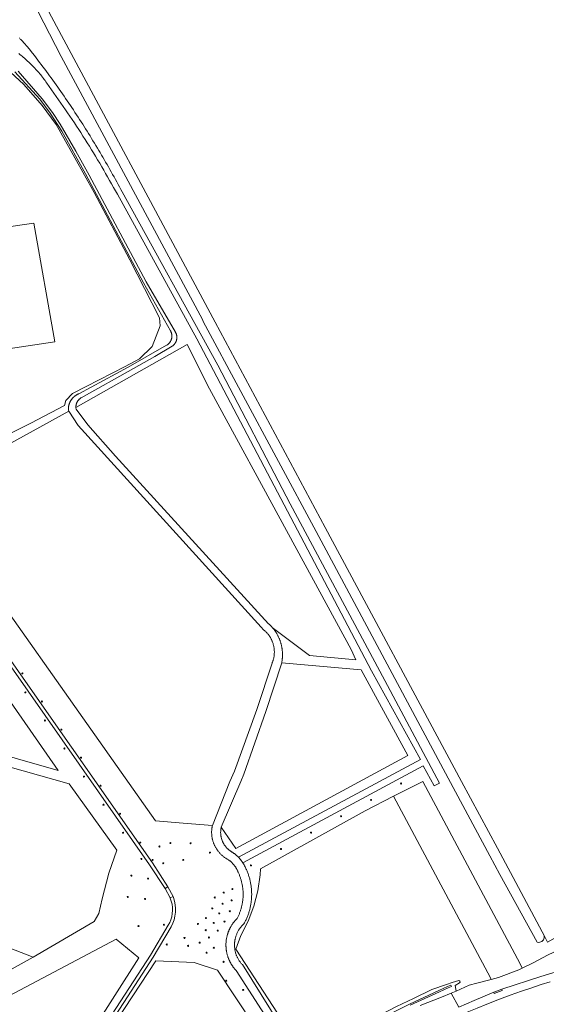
# Model space of a CAD drawing. Header units: metres. Extents: x 138165 to 154469, y 480134 to 494189.
# Tile 927 of 1056: x 148838 to 149085, y 488380 to 488841. Entities that reach past the tile are written whole.
import ezdxf

# ---------------------------------------------------------------- set-up
doc = ezdxf.new("R2010")
doc.units = ezdxf.units.M
doc.header["$LTSCALE"] = 0.001
doc.header["$MEASUREMENT"] = 0
doc.layers.add('TOP-L-topo objecten punt', color=7, linetype='Continuous', lineweight=0)
doc.layers.add('TOP-L-topo objecten vlak', color=7, linetype='Continuous', lineweight=0)

# ---------------------------------------------------------------- blocks, each defined once
blk = doc.blocks.new('24')
at = {"layer": 'TOP-L-topo objecten punt', "color": 7, "linetype": 'Continuous', "lineweight": 0}
for radius in [0.025, 0.0182, 0.0115, 0.005]:
    blk.add_circle((0, 0), radius, dxfattribs=at)

msp = doc.modelspace()

# ---------------------------------------------------------------- linework, layer by layer
at = {"layer": 'TOP-L-topo objecten vlak', "flags": 128}
for points in [[(148844.26, 488850.08), (148857.91, 488823.66), (148923.88, 488700.56), (148924.28, 488699.64), (148977, 488601.48), (149038.85, 488485.89), (149058.23, 488449.66), (149062.99, 488440.82), (149080.47, 488409.22), (149081.17, 488409.07), (149082.53, 488409.53), (149083.34, 488410.34), (149083.65, 488411.2), (149083.69, 488412.27)], [(149083.69, 488412.27), (149082.73, 488414.07), (149061.8, 488453.14), (149045.02, 488484.46), (148981.35, 488603.25), (148929.82, 488699.41), (148848.57, 488851.1)], [(148942.81, 488446.34), (149027.17, 488491.7), (149032.24, 488482.3), (149034.72, 488483.62), (149009.12, 488531.71), (148964.91, 488614.35), (148931.09, 488679.27), (148886.3, 488760.42), (148885.71, 488761.53), (148885.09, 488762.7), (148884.46, 488763.87), (148883.82, 488765.04), (148883.18, 488766.21), (148882.54, 488767.37), (148881.9, 488768.53), (148881.25, 488769.69), (148880.6, 488770.85), (148879.94, 488772.01), (148879.29, 488773.16), (148878.62, 488774.31), (148877.96, 488775.46), (148877.29, 488776.61), (148876.71, 488777.59), (148876.04, 488778.74), (148875.46, 488779.72), (148874.78, 488780.86), (148874.09, 488782), (148873.41, 488783.14), (148872.71, 488784.27), (148872.02, 488785.4), (148871.32, 488786.53), (148870.62, 488787.66), (148869.92, 488788.79), (148869.21, 488789.91), (148868.6, 488790.88), (148867.89, 488792), (148867.17, 488793.12), (148866.45, 488794.23), (148865.73, 488795.35), (148865, 488796.46), (148864.27, 488797.57), (148863.53, 488798.68), (148862.8, 488799.78), (148862.16, 488800.73), (148861.42, 488801.83), (148860.67, 488802.93), (148859.92, 488804.03), (148859.17, 488805.12), (148858.42, 488806.22), (148857.66, 488807.31), (148856.89, 488808.4), (148856.24, 488809.33), (148855.47, 488810.41), (148854.7, 488811.49), (148853.92, 488812.57), (148853.15, 488813.65), (148852.37, 488814.72), (148851.69, 488815.64), (148850.91, 488816.72), (148850.12, 488817.78), (148849.32, 488818.85), (148848.53, 488819.91), (148847.73, 488820.97), (148846.93, 488822.03), (148846.12, 488823.09), (148845.31, 488824.14), (148844.5, 488825.2), (148843.8, 488826.1), (148842.98, 488827.14), (148839.47, 488831.16), (148839.23, 488831.39), (148838.97, 488831.64), (148838.74, 488831.88), (148838.49, 488832.15), (148838.28, 488832.39)], [(148837.97, 488825.12), (148838.53, 488824.69), (148839.08, 488824.25), (148839.57, 488823.85), (148840.11, 488823.4), (148840.64, 488822.94), (148841.12, 488822.53), (148841.64, 488822.06), (148842.16, 488821.59), (148842.68, 488821.11), (148843.19, 488820.62), (148843.64, 488820.18), (148844.14, 488819.68), (148844.63, 488819.18), (148845.12, 488818.68), (148845.55, 488818.22), (148846.03, 488817.7), (148846.5, 488817.17), (148846.96, 488816.65), (148847.37, 488816.17), (148847.82, 488815.63), (148848.27, 488815.09), (148848.67, 488814.59), (148849.1, 488814.04), (148849.53, 488813.48), (148849.91, 488812.98), (148850.32, 488812.41), (148850.73, 488811.84), (148851.14, 488811.26), (148851.49, 488810.74), (148851.88, 488810.15), (148852.23, 488809.62), (148853.34, 488808.09), (148854.45, 488806.56), (148855.55, 488805.02), (148856.64, 488803.47), (148857.73, 488801.92), (148858.81, 488800.37), (148859.88, 488798.81), (148860.84, 488797.4), (148861.9, 488795.83), (148862.96, 488794.26), (148864.01, 488792.68), (148865.05, 488791.1), (148866.08, 488789.52), (148867.01, 488788.09), (148868.03, 488786.5), (148869.05, 488784.9), (148870.05, 488783.3), (148871.05, 488781.69), (148872.05, 488780.08), (148872.94, 488778.63), (148873.92, 488777.01), (148874.9, 488775.39), (148875.86, 488773.76), (148876.83, 488772.13), (148877.78, 488770.49), (148878.63, 488769.02), (148879.57, 488767.38), (148880.51, 488765.73), (148881.43, 488764.08), (148882.36, 488762.43), (148883.27, 488760.77), (148884.1, 488759.25), (148921.26, 488691.52), (149003, 488536.17), (149025.8, 488494.72), (148940.73, 488448.96)], [(148818.06, 488639.52), (148843.68, 488652.17), (148859.46, 488660.41), (148860.02, 488662.74), (148863.06, 488666.02), (148869.55, 488669.22), (148887.72, 488678.59), (148894.43, 488682.2), (148900.4, 488687.91), (148904.13, 488697.67), (148903.89, 488701.42), (148896.85, 488715.19), (148889.89, 488728.56), (148873.31, 488760.03), (148864.18, 488776.29), (148855.45, 488791.9), (148848.97, 488800.71), (148840.4, 488810.56), (148834.15, 488816.33)], [(148836.19, 488816.6), (148847.81, 488803.72), (148852.66, 488797.21), (148858.16, 488788.78), (148869.28, 488768.86), (148896.3, 488717.86), (148908.98, 488695.3), (148909.04, 488695.18), (148909.09, 488695.08), (148909.19, 488694.86), (148909.28, 488694.64), (148909.33, 488694.52), (148909.36, 488694.41), (148909.4, 488694.29), (148909.43, 488694.18), (148909.46, 488694.06), (148909.49, 488693.95), (148909.54, 488693.71), (148909.55, 488693.59), (148909.57, 488693.47), (148909.58, 488693.35), (148909.6, 488693.11), (148909.61, 488692.88), (148909.61, 488692.76), (148909.6, 488692.64), (148909.59, 488692.4), (148909.56, 488692.16), (148909.54, 488692.04), (148909.52, 488691.92), (148909.5, 488691.8), (148909.46, 488691.67), (148909.43, 488691.55), (148909.4, 488691.43), (148909.33, 488691.21), (148909.29, 488691.09), (148909.24, 488690.98), (148909.19, 488690.85), (148909.14, 488690.74), (148909.03, 488690.53), (148908.98, 488690.42), (148908.92, 488690.32), (148908.85, 488690.22), (148908.79, 488690.12), (148908.72, 488690.02), (148908.65, 488689.92), (148908.58, 488689.82), (148908.51, 488689.73), (148908.43, 488689.64), (148908.35, 488689.54), (148908.27, 488689.46), (148908.19, 488689.37), (148908.1, 488689.28), (148908.02, 488689.2), (148907.93, 488689.12), (148907.84, 488689.04), (148907.65, 488688.89), (148907.46, 488688.75), (148907.36, 488688.68), (148907.26, 488688.62), (148907.15, 488688.56), (148889.18, 488678.26), (148866.06, 488665.85), (148865.92, 488665.79), (148865.78, 488665.73), (148865.65, 488665.66), (148865.51, 488665.6), (148865.38, 488665.53), (148865.22, 488665.44), (148864.96, 488665.29), (148864.84, 488665.21), (148864.71, 488665.13), (148864.59, 488665.05), (148864.46, 488664.96), (148864.34, 488664.87), (148864.22, 488664.78), (148864.1, 488664.68), (148863.99, 488664.59), (148863.87, 488664.49), (148863.76, 488664.39), (148863.54, 488664.18), (148863.44, 488664.08), (148863.33, 488663.97), (148863.23, 488663.86), (148863.13, 488663.74), (148863.03, 488663.63), (148862.94, 488663.51), (148862.84, 488663.4), (148862.75, 488663.28), (148862.66, 488663.15), (148862.58, 488663.03), (148862.49, 488662.91), (148862.4, 488662.76), (148862.24, 488662.5), (148862.17, 488662.37), (148862.1, 488662.24), (148862.03, 488662.1), (148861.96, 488661.97), (148861.9, 488661.83), (148861.84, 488661.69), (148861.78, 488661.55), (148861.72, 488661.41), (148861.67, 488661.27), (148861.62, 488661.13), (148861.57, 488660.99), (148861.53, 488660.84), (148861.48, 488660.68), (148861.44, 488660.53), (148861.4, 488660.38), (148861.37, 488660.24), (148861.34, 488660.09), (148861.29, 488659.79), (148861.26, 488659.64), (148861.24, 488659.49), (148861.23, 488659.32), (148861.21, 488659.17), (148861.2, 488659.02), (148861.2, 488658.87), (148861.19, 488658.72), (148861.19, 488658.42), (148861.2, 488658.27), (148861.2, 488658.09), (148861.46, 488657.7)], [(148864.72, 488659.43), (148864.72, 488659.6), (148864.72, 488659.76), (148864.73, 488659.92), (148864.74, 488660.1), (148864.76, 488660.27), (148864.79, 488660.44), (148864.82, 488660.6), (148864.86, 488660.78), (148864.9, 488660.96), (148864.95, 488661.11), (148865, 488661.28), (148865.06, 488661.43), (148865.12, 488661.58), (148865.19, 488661.75), (148865.27, 488661.91), (148865.34, 488662.06), (148865.42, 488662.2), (148865.52, 488662.35), (148865.61, 488662.48), (148865.71, 488662.63), (148865.82, 488662.78), (148865.92, 488662.9), (148866.03, 488663.02), (148866.15, 488663.15), (148866.28, 488663.28), (148866.4, 488663.39), (148866.52, 488663.5), (148866.66, 488663.61), (148866.79, 488663.71), (148866.94, 488663.81), (148867.09, 488663.91), (148867.23, 488664), (148891.73, 488677.69), (148901.71, 488683.24), (148909.76, 488688.13), (148909.86, 488688.19), (148909.95, 488688.26), (148910.05, 488688.34), (148910.14, 488688.41), (148910.23, 488688.49), (148910.4, 488688.64), (148910.48, 488688.72), (148910.63, 488688.88), (148910.71, 488688.97), (148910.79, 488689.06), (148910.87, 488689.16), (148910.94, 488689.25), (148911.01, 488689.35), (148911.13, 488689.53), (148911.2, 488689.63), (148911.26, 488689.74), (148911.32, 488689.84), (148911.38, 488689.95), (148911.42, 488690.03), (148911.47, 488690.14), (148911.57, 488690.36), (148911.61, 488690.47), (148911.65, 488690.59), (148911.69, 488690.7), (148911.73, 488690.82), (148911.76, 488690.91), (148911.79, 488691.03), (148911.81, 488691.15), (148911.83, 488691.24), (148911.86, 488691.36), (148911.88, 488691.48), (148911.89, 488691.6), (148911.91, 488691.72), (148911.93, 488691.96), (148911.93, 488692.08), (148911.94, 488692.2), (148911.94, 488692.32), (148911.93, 488692.43), (148911.93, 488692.56), (148911.92, 488692.67), (148911.91, 488692.79), (148911.9, 488692.89), (148911.88, 488693.01), (148911.86, 488693.13), (148911.84, 488693.25), (148911.78, 488693.48), (148911.75, 488693.6), (148911.72, 488693.69), (148911.69, 488693.81), (148911.65, 488693.92), (148911.61, 488694.03), (148911.52, 488694.24), (148911.48, 488694.35), (148911.42, 488694.46), (148911.37, 488694.56), (148911.32, 488694.65), (148911.26, 488694.76), (148897.64, 488718.28), (148871, 488768.19), (148864.63, 488779.46), (148857.38, 488791.97), (148853.75, 488797.46), (148849.01, 488803.93), (148837.67, 488816.91)], [(148788.87, 488731.36), (148789.7, 488727.55), (148798.67, 488681.73), (148854.94, 488690.2), (148844.98, 488745.64), (148828.71, 488743.32), (148803.15, 488739.17), (148794.52, 488736.18), (148788.87, 488731.36)], [(148956.52, 488556.54), (148973.98, 488543.4), (148995.62, 488541.4), (148993.41, 488546.13), (148964.14, 488600.12), (148927.23, 488668.17), (148916.77, 488688.97), (148864.72, 488659.43)], [(148956.52, 488556.54), (148956.32, 488556.76), (148956.13, 488556.96), (148955.91, 488557.2), (148955.71, 488557.4), (148955.49, 488557.62), (148955.28, 488557.82), (148955.05, 488558.04), (148954.84, 488558.23), (148883.17, 488636.69), (148870.26, 488651.37), (148864.81, 488658.68), (148864.78, 488658.88), (148864.75, 488659.06), (148864.74, 488659.23), (148864.72, 488659.43)], [(148928.54, 488463.83), (148914.83, 488464.85), (148901.93, 488466.04), (148793.21, 488620.17), (148861.46, 488657.7)], [(148861.46, 488657.7), (148865.85, 488651.02), (148951.3, 488556.69), (148952.47, 488555.42), (148952.67, 488555.26), (148952.88, 488555.09), (148953.1, 488554.9), (148953.29, 488554.72), (148953.48, 488554.54), (148953.66, 488554.36), (148953.87, 488554.15), (148954.05, 488553.96), (148954.22, 488553.76), (148954.39, 488553.57), (148954.55, 488553.36), (148954.74, 488553.14), (148954.92, 488552.9), (148955.07, 488552.69), (148955.23, 488552.45), (148955.38, 488552.23), (148955.54, 488551.98), (148955.67, 488551.76), (148955.8, 488551.54), (148955.93, 488551.31), (148956.05, 488551.08), (148956.18, 488550.82), (148956.29, 488550.58), (148956.41, 488550.31), (148956.51, 488550.07), (148956.62, 488549.8), (148956.71, 488549.56), (148956.8, 488549.31), (148956.89, 488549.06), (148956.96, 488548.82), (148957.04, 488548.53), (148957.11, 488548.28), (148957.17, 488548.03), (148957.23, 488547.77), (148957.29, 488547.49), (148957.33, 488547.23), (148957.38, 488546.94), (148957.41, 488546.68), (148957.45, 488546.42), (148957.47, 488546.13), (148957.49, 488545.87), (148957.51, 488545.58), (148957.52, 488545.32), (148957.52, 488545.06), (148957.52, 488544.8), (148957.51, 488544.5), (148957.5, 488544.24), (148957.48, 488543.98), (148957.46, 488543.72), (148957.43, 488543.46), (148957.39, 488543.17), (148957.36, 488542.91), (148957.31, 488542.66), (148957.26, 488542.37), (148957.2, 488542.11), (148957.14, 488541.86), (148957.08, 488541.61), (148957.01, 488541.36), (148956.93, 488541.08), (148956.85, 488540.83), (148956.75, 488540.55), (148956.66, 488540.31), (148956.57, 488540.06), (148956.46, 488539.8), (148949.38, 488518.02), (148938.96, 488489.28), (148936.65, 488484.46), (148928.54, 488463.83)], [(148731.81, 488632.92), (148769.58, 488620.11), (148771.02, 488619.61), (148773.89, 488618.35), (148776.62, 488616.81), (148779.17, 488614.98), (148781.52, 488612.9), (148783.64, 488610.59), (148785.43, 488608.16), (148785.57, 488607.96), (148899.08, 488445.43), (148906.4, 488434.38)], [(148907.78, 488435.12), (148900.56, 488446.31), (148786.78, 488608.78)], [(148754.66, 488518.72), (148856.44, 488489.58), (148802.79, 488566.58)], [(148960.95, 488539.97), (148961.01, 488540.27), (148961.06, 488540.54), (148961.1, 488540.82), (148961.14, 488541.09), (148961.18, 488541.36), (148961.21, 488541.64), (148961.24, 488541.91), (148961.26, 488542.18), (148961.29, 488542.46), (148961.3, 488542.73), (148961.31, 488543.01), (148961.32, 488543.28), (148961.33, 488543.56), (148961.33, 488543.83), (148961.33, 488544.11), (148961.32, 488544.38), (148961.31, 488544.66), (148961.29, 488544.93), (148961.28, 488545.21), (148961.25, 488545.48), (148961.23, 488545.76), (148961.2, 488546.03), (148961.16, 488546.3), (148961.12, 488546.58), (148961.08, 488546.85), (148961.04, 488547.12), (148960.99, 488547.39), (148960.93, 488547.7), (148960.87, 488547.97), (148960.81, 488548.24), (148960.74, 488548.51), (148960.67, 488548.77), (148960.6, 488549.04), (148960.52, 488549.3), (148960.44, 488549.56), (148960.36, 488549.83), (148960.27, 488550.09), (148960.18, 488550.35), (148960.08, 488550.6), (148959.98, 488550.86), (148959.88, 488551.12), (148959.77, 488551.37), (148959.66, 488551.62), (148959.53, 488551.91), (148959.42, 488552.16), (148959.3, 488552.41), (148959.17, 488552.65), (148959.04, 488552.9), (148958.91, 488553.14), (148958.78, 488553.38), (148958.64, 488553.61), (148958.5, 488553.85), (148958.35, 488554.09), (148958.18, 488554.35), (148958.03, 488554.58), (148957.87, 488554.81), (148957.71, 488555.03), (148957.55, 488555.25), (148957.39, 488555.47), (148957.22, 488555.69), (148957.05, 488555.91), (148956.87, 488556.12), (148956.7, 488556.33), (148956.52, 488556.54)], [(148932.72, 488463.1), (148939.47, 488453.03), (149019.89, 488496.59), (148998.19, 488536.65), (148960.95, 488539.97)], [(148932.72, 488463.1), (148941.81, 488484.46), (148943.31, 488487.9), (148953.46, 488517.18), (148960.95, 488539.97)], [(148756.05, 488513.05), (148861.5, 488483.26), (148883.82, 488452.19), (148880.15, 488441.48), (148876.98, 488429.56), (148875.38, 488422.7), (148873.32, 488418.84), (148844.69, 488402.12)], [(149378.81, 488490.68), (149371.04, 488486.78), (149352.93, 488477.92), (149337.12, 488470.47), (149319.43, 488461.92), (149303.26, 488454.59), (149285.85, 488447.88), (149267.24, 488441.03), (149250.38, 488435.54), (149232.66, 488430.49), (149212.64, 488425.19), (149194.04, 488420.94), (149175.8, 488416.34), (149156.27, 488412.59), (149138.11, 488407.95), (149118.37, 488403.11), (149099.57, 488398.45), (149082.16, 488393.16), (149063.83, 488387.15)], [(149013.16, 488477.59), (149026.92, 488484.46), (149072.43, 488399.07), (149073.41, 488397.06)], [(148972.58, 488355.12), (148971.39, 488357), (148969.78, 488359.47), (148939.56, 488405.86), (148939.5, 488405.96), (148941.91, 488412.31), (148945.24, 488419.01), (148947.86, 488426.02), (148949.72, 488433.27), (148950.82, 488440.67), (148951.04, 488443.58), (149000, 488470.75), (149013.16, 488477.59)], [(149013.16, 488477.59), (149058.54, 488392.52), (149058.93, 488391.72)], [(148928.54, 488463.83), (148928.48, 488463.54), (148928.42, 488463.23), (148928.37, 488462.93), (148928.33, 488462.66), (148928.29, 488462.36), (148928.26, 488462.05), (148928.23, 488461.74), (148928.21, 488461.47), (148928.2, 488461.2), (148928.2, 488460.89), (148928.19, 488460.58), (148928.2, 488460.28), (148928.21, 488459.97), (148928.23, 488459.66), (148928.25, 488459.39), (148928.28, 488459.09), (148928.32, 488458.78), (148928.36, 488458.51), (148928.4, 488458.21), (148928.46, 488457.9), (148928.51, 488457.64), (148928.58, 488457.34), (148928.65, 488457.04), (148928.73, 488456.74), (148928.82, 488456.45), (148928.91, 488456.15), (148929, 488455.9), (148929.1, 488455.61), (148929.21, 488455.32), (148929.32, 488455.07), (148929.44, 488454.78), (148929.57, 488454.5), (148929.68, 488454.26), (148929.82, 488453.98), (148929.97, 488453.71), (148930.11, 488453.44), (148930.27, 488453.18), (148930.43, 488452.92), (148930.58, 488452.69), (148930.75, 488452.43), (148930.91, 488452.21), (148931.09, 488451.96), (148931.27, 488451.72), (148931.47, 488451.48), (148931.64, 488451.27), (148931.84, 488451.03), (148932.05, 488450.81), (148932.26, 488450.58), (148932.47, 488450.36), (148932.69, 488450.15), (148932.92, 488449.94), (148933.12, 488449.75), (148933.35, 488449.55), (148933.56, 488449.38), (148933.8, 488449.19), (148934.05, 488449), (148934.27, 488448.84), (148934.52, 488448.66), (148934.77, 488448.49), (148935.03, 488448.33), (148935.27, 488448.18), (148935.53, 488448.03), (148935.8, 488447.88), (148936.04, 488447.75), (148936.24, 488447.61), (148936.42, 488447.48), (148936.62, 488447.33), (148936.79, 488447.2), (148936.96, 488447.06), (148937.15, 488446.9), (148937.31, 488446.76), (148937.5, 488446.59), (148937.65, 488446.44), (148937.83, 488446.27), (148938.01, 488446.09), (148938.15, 488445.93), (148938.32, 488445.74), (148938.46, 488445.58), (148938.62, 488445.39), (148938.78, 488445.2), (148938.93, 488445), (148939.06, 488444.82), (148939.18, 488444.65), (148939.32, 488444.44), (148939.44, 488444.26), (148939.57, 488444.05), (148939.68, 488443.86), (148939.81, 488443.64), (148939.93, 488443.42), (148940.03, 488443.23), (148940.12, 488443.04), (148940.23, 488442.81), (148940.32, 488442.61), (148940.42, 488442.39), (148940.51, 488442.16), (148940.59, 488441.94), (148940.74, 488441.62), (148940.88, 488441.3), (148941.02, 488440.98), (148941.16, 488440.65), (148941.29, 488440.33), (148941.41, 488440), (148941.53, 488439.67), (148941.65, 488439.34), (148941.76, 488439), (148941.86, 488438.67), (148941.96, 488438.33), (148942.06, 488437.99), (148942.15, 488437.65), (148942.23, 488437.31), (148942.32, 488436.97), (148942.39, 488436.63), (148942.46, 488436.28), (148942.52, 488435.98), (148942.58, 488435.63), (148942.64, 488435.29), (148942.69, 488434.94), (148942.73, 488434.59), (148942.77, 488434.24), (148942.81, 488433.89), (148942.84, 488433.54), (148942.87, 488433.19), (148942.89, 488432.84), (148942.9, 488432.49), (148942.91, 488432.14), (148942.92, 488431.79), (148942.92, 488431.44), (148942.92, 488431.09), (148942.9, 488430.73), (148942.89, 488430.38), (148942.87, 488430.03), (148942.84, 488429.68), (148942.81, 488429.33), (148942.78, 488428.98), (148942.74, 488428.63), (148942.69, 488428.28), (148942.64, 488427.94), (148942.58, 488427.59), (148942.52, 488427.24), (148942.46, 488426.9), (148942.39, 488426.56), (148942.31, 488426.21), (148942.23, 488425.87), (148942.14, 488425.53), (148942.05, 488425.19), (148941.96, 488424.85), (148941.86, 488424.52), (148941.75, 488424.18), (148941.64, 488423.85), (148941.52, 488423.51), (148941.4, 488423.18), (148941.28, 488422.86), (148941.15, 488422.53), (148941.01, 488422.21), (148940.88, 488421.88), (148940.73, 488421.56), (148940.58, 488421.24), (148940.43, 488420.93), (148940.27, 488420.61), (148940.11, 488420.31), (148939.98, 488420.17), (148939.82, 488420.02), (148939.67, 488419.85), (148939.51, 488419.69), (148939.36, 488419.53), (148939.24, 488419.39), (148939.09, 488419.22), (148938.85, 488418.93), (148938.71, 488418.76), (148938.57, 488418.58), (148938.43, 488418.41), (148938.3, 488418.23), (148938.17, 488418.05), (148938.04, 488417.86), (148937.93, 488417.71), (148937.81, 488417.53), (148937.7, 488417.37), (148937.48, 488417.02), (148937.26, 488416.64), (148937.16, 488416.48), (148937.05, 488416.28), (148936.95, 488416.09), (148936.84, 488415.89), (148936.74, 488415.69), (148936.66, 488415.52), (148936.56, 488415.32), (148936.48, 488415.15), (148936.39, 488414.95), (148936.31, 488414.78), (148936.23, 488414.57), (148936.16, 488414.4), (148936.07, 488414.19), (148935.99, 488413.98), (148935.86, 488413.59), (148935.78, 488413.38), (148935.71, 488413.17), (148935.66, 488412.99), (148935.59, 488412.78), (148935.48, 488412.38), (148935.38, 488411.98), (148935.33, 488411.77), (148935.28, 488411.55), (148935.23, 488411.33), (148935.19, 488411.11), (148935.15, 488410.89), (148935.12, 488410.71), (148935.06, 488410.3), (148935.03, 488410.12), (148935.01, 488409.89), (148934.99, 488409.71), (148934.96, 488409.49), (148934.95, 488409.26), (148934.93, 488409.08), (148934.91, 488408.63), (148934.9, 488408.44), (148934.89, 488408.22), (148934.89, 488408), (148934.89, 488407.81), (148934.9, 488407.4), (148934.9, 488407.18), (148934.92, 488406.95), (148934.94, 488406.54), (148934.98, 488406.14), (148935, 488405.91), (148935.02, 488405.73), (148935.05, 488405.54), (148935.08, 488405.32), (148935.11, 488405.1), (148935.19, 488404.66), (148935.24, 488404.44), (148935.28, 488404.22), (148935.36, 488403.86), (148935.42, 488403.64), (148935.47, 488403.42), (148935.52, 488403.24), (148935.58, 488403.03), (148935.7, 488402.64), (148935.77, 488402.42), (148935.84, 488402.21), (148935.92, 488402), (148936.06, 488401.62), (148936.13, 488401.44), (148936.21, 488401.23), (148936.3, 488401.03), (148936.39, 488400.82), (148936.47, 488400.65), (148936.56, 488400.45), (148936.64, 488400.28), (148936.74, 488400.08), (148936.84, 488399.88), (148936.95, 488399.68), (148937.04, 488399.52), (148937.14, 488399.33), (148937.26, 488399.13), (148937.37, 488398.94), (148937.49, 488398.75), (148937.58, 488398.59), (148937.71, 488398.4), (148937.93, 488398.06), (148938.04, 488397.91), (148938.17, 488397.72), (148938.3, 488397.54), (148938.44, 488397.36), (148938.55, 488397.22), (148938.69, 488397.04), (148938.95, 488396.72), (148939.09, 488396.55), (148939.21, 488396.41), (148939.36, 488396.25), (148939.52, 488396.08), (148939.64, 488395.94), (148957.4, 488368.41)], [(148940.73, 488448.96), (148940.55, 488449.13), (148940.4, 488449.29), (148940.24, 488449.44), (148940.05, 488449.61), (148939.86, 488449.79), (148939.7, 488449.93), (148939.53, 488450.07), (148939.36, 488450.22), (148939.16, 488450.38), (148938.99, 488450.51), (148938.82, 488450.65), (148938.64, 488450.78), (148938.46, 488450.91), (148938.25, 488451.05), (148937.89, 488451.3), (148937.71, 488451.4), (148937.53, 488451.5), (148937.36, 488451.61), (148937.16, 488451.73), (148936.97, 488451.86), (148936.8, 488451.98), (148936.64, 488452.1), (148936.46, 488452.24), (148936.27, 488452.39), (148936.12, 488452.52), (148935.94, 488452.67), (148935.79, 488452.81), (148935.64, 488452.95), (148935.48, 488453.11), (148935.32, 488453.28), (148935.18, 488453.43), (148935.04, 488453.58), (148934.89, 488453.76), (148934.76, 488453.92), (148934.62, 488454.1), (148934.48, 488454.28), (148934.36, 488454.45), (148934.24, 488454.62), (148934.13, 488454.79), (148934, 488454.98), (148933.9, 488455.16), (148933.78, 488455.36), (148933.68, 488455.54), (148933.59, 488455.72), (148933.48, 488455.92), (148933.39, 488456.11), (148933.3, 488456.32), (148933.22, 488456.51), (148933.13, 488456.72), (148933.05, 488456.94), (148932.98, 488457.13), (148932.92, 488457.33), (148932.86, 488457.52), (148932.8, 488457.72), (148932.74, 488457.94), (148932.69, 488458.14), (148932.64, 488458.37), (148932.6, 488458.59), (148932.56, 488458.79), (148932.52, 488459.02), (148932.5, 488459.23), (148932.47, 488459.46), (148932.45, 488459.66), (148932.43, 488459.89), (148932.42, 488460.09), (148932.41, 488460.3), (148932.41, 488460.53), (148932.41, 488460.76), (148932.42, 488460.97), (148932.43, 488461.17), (148932.44, 488461.4), (148932.46, 488461.64), (148932.49, 488461.84), (148932.51, 488462.04), (148932.55, 488462.27), (148932.58, 488462.47), (148932.63, 488462.7), (148932.67, 488462.9), (148932.72, 488463.1)], [(148942.81, 488446.34), (148941.76, 488447.95), (148940.73, 488448.96)], [(148844.69, 488402.12), (148735.15, 488444.79)], [(148960.13, 488370.65), (148942.55, 488398.69), (148942.32, 488398.94), (148942.1, 488399.19), (148941.89, 488399.44), (148941.69, 488399.69), (148941.49, 488399.96), (148941.29, 488400.25), (148941.1, 488400.52), (148940.92, 488400.79), (148940.75, 488401.07), (148940.58, 488401.39), (148940.42, 488401.67), (148940.27, 488401.97), (148940.19, 488402.14), (148940.12, 488402.29), (148939.98, 488402.59), (148939.86, 488402.89), (148939.74, 488403.2), (148939.63, 488403.5), (148939.52, 488403.81), (148939.42, 488404.16), (148939.33, 488404.47), (148939.25, 488404.79), (148939.17, 488405.14), (148939.11, 488405.46), (148939.06, 488405.79), (148939.01, 488406.11), (148938.98, 488406.3), (148938.97, 488406.47), (148938.93, 488406.79), (148938.91, 488407.12), (148938.9, 488407.45), (148938.89, 488407.77), (148938.89, 488408.1), (148938.9, 488408.43), (148938.92, 488408.75), (148938.94, 488409.08), (148938.96, 488409.28), (148938.98, 488409.44), (148939.02, 488409.76), (148939.07, 488410.09), (148939.11, 488410.28), (148939.14, 488410.44), (148939.2, 488410.76), (148939.28, 488411.08), (148939.32, 488411.24), (148939.37, 488411.43), (148939.46, 488411.74), (148939.56, 488412.05), (148939.66, 488412.36), (148939.77, 488412.67), (148939.9, 488412.97), (148940.02, 488413.28), (148940.16, 488413.57), (148940.3, 488413.87), (148940.45, 488414.16), (148940.62, 488414.47), (148940.79, 488414.76), (148940.96, 488415.04), (148941.14, 488415.31), (148941.32, 488415.58), (148941.54, 488415.87), (148941.73, 488416.13), (148941.94, 488416.39), (148942.15, 488416.64), (148942.37, 488416.88), (148942.5, 488417.03), (148942.61, 488417.15), (148942.84, 488417.38), (148943.08, 488417.61), (148943.32, 488417.83), (148943.51, 488418.19), (148943.71, 488418.56), (148943.91, 488418.94), (148944.1, 488419.33), (148944.28, 488419.71), (148944.46, 488420.1), (148944.61, 488420.45), (148944.78, 488420.84), (148944.94, 488421.23), (148945.09, 488421.63), (148945.24, 488422.03), (148945.37, 488422.39), (148945.51, 488422.79), (148945.64, 488423.2), (148945.75, 488423.56), (148945.87, 488423.97), (148945.98, 488424.39), (148946.08, 488424.8), (148946.17, 488425.17), (148946.27, 488425.58), (148946.36, 488426), (148946.44, 488426.42), (148946.51, 488426.84), (148946.58, 488427.26), (148946.65, 488427.68), (148946.7, 488428.06), (148946.75, 488428.48), (148946.79, 488428.91), (148946.83, 488429.29), (148946.86, 488429.71), (148946.88, 488430.14), (148946.9, 488430.57), (148946.91, 488430.94), (148946.92, 488431.37), (148946.92, 488431.8), (148946.91, 488432.22), (148946.9, 488432.65), (148946.88, 488433.03), (148946.86, 488433.46), (148946.83, 488433.88), (148946.79, 488434.31), (148946.75, 488434.73), (148946.7, 488435.16), (148946.64, 488435.58), (148946.57, 488436), (148946.5, 488436.42), (148946.43, 488436.84), (148946.36, 488437.21), (148946.28, 488437.59), (148946.18, 488438), (148946.08, 488438.42), (148945.98, 488438.83), (148945.86, 488439.24), (148945.74, 488439.65), (148945.62, 488440.06), (148945.49, 488440.47), (148945.36, 488440.83), (148945.22, 488441.23), (148945.07, 488441.63), (148944.92, 488442.02), (148944.76, 488442.42), (148944.59, 488442.81), (148944.43, 488443.16), (148944.26, 488443.55), (148944.19, 488443.72), (148944.04, 488444.06), (148943.87, 488444.42), (148943.78, 488444.62), (148943.7, 488444.79), (148943.6, 488444.98), (148943.51, 488445.14), (148943.41, 488445.34), (148943.3, 488445.53), (148943.21, 488445.69), (148943.1, 488445.88), (148943, 488446.03), (148942.81, 488446.34)], [(148906.4, 488434.38), (148907.78, 488435.12)], [(148906.4, 488434.38), (148908.79, 488429.88)], [(148910.18, 488430.59), (148907.78, 488435.12)], [(148908.79, 488429.88), (148908.84, 488429.75), (148909.33, 488428.37), (148909.68, 488426.95), (148909.88, 488425.5), (148909.92, 488424.03), (148909.8, 488422.58), (148909.54, 488421.14), (148909.13, 488419.73), (148908.57, 488418.38), (148907.88, 488417.09), (148899.68, 488403.15), (148845.76, 488320.21), (148840.49, 488312.76)], [(148841.75, 488311.77), (148845.99, 488317.39), (148847.08, 488319.06), (148900.9, 488402.12), (148909.25, 488416.46), (148910.02, 488418.05), (148910.61, 488419.71), (148911.03, 488421.42), (148911.26, 488423.17), (148911.31, 488424.94), (148911.17, 488426.7), (148910.86, 488428.44), (148910.36, 488430.13), (148910.18, 488430.59)], [(148910.18, 488430.59), (148908.79, 488429.88)], [(149083.69, 488412.27), (149085.3, 488409.24), (149108.38, 488422.38)], [(148894.14, 488401.95), (148883.54, 488410.62), (148769.83, 488350.45), (148838.08, 488313.73), (148894.14, 488401.95)], [(149073.41, 488397.06), (149078.28, 488399.38), (149085.55, 488403.3), (149087.87, 488404.42), (149091.75, 488406.32), (149098.51, 488408.28), (149105.6, 488410.01), (149111.35, 488411.73)], [(148707.01, 488397.43), (148701.89, 488386.77), (148759.92, 488355.13), (148844.69, 488402.12)], [(148882.94, 488291.05), (148843.75, 488311.72), (148902.05, 488400.48), (148919.96, 488399.74), (148930.88, 488396.16), (148956.64, 488357.21)], [(149058.93, 488391.72), (149062.4, 488392.62), (149071.78, 488396.28), (149073.41, 488397.06)], [(149042.48, 488386.23), (149042.05, 488388.87), (149044.04, 488390.16), (149044.39, 488390.56), (149044.3, 488390.95), (149043.75, 488391.27), (149040.62, 488390.34), (149037.97, 488389.4), (149031.16, 488387), (149022.66, 488382.87), (149014.66, 488379.08), (149003.57, 488373.28), (148992.17, 488367.1), (148980.72, 488360.13), (148972.58, 488355.12)], [(149021.05, 488379.66), (149034.75, 488385.97), (149038.87, 488387.78), (149040.41, 488388.46), (149040.1, 488389.08), (149038.53, 488388.39), (149034.46, 488386.64), (149020.74, 488380.21), (149009.11, 488374.45)], [(149042.48, 488386.23), (149048.62, 488389.11), (149052.13, 488389.95), (149058.93, 488391.72)], [(149045.58, 488375.62), (149047.64, 488376.47), (149052.32, 488378.38), (149056.91, 488380.21), (149062.82, 488382.49), (149067.83, 488384.33), (149073.14, 488386.22), (149077.51, 488387.74), (149082.35, 488389.32), (149086.52, 488390.64)], [(149025.74, 488379.63), (149035.61, 488383.44), (149040.23, 488385.32)], [(149040.23, 488385.32), (149042.48, 488386.23)], [(149043.82, 488378.81), (149040.23, 488385.32)], [(149060.14, 488385.77), (149050.94, 488381.84), (149043.82, 488378.81)], [(149063.83, 488387.15), (149060.14, 488385.77)], [(149063.83, 488387.15), (149064.05, 488386.55), (149060.36, 488385.2), (149060.14, 488385.77)]]:
    msp.add_lwpolyline(points, dxfattribs=at)

# ---------------------------------------------------------------- block references
at = {"layer": 'TOP-L-topo objecten punt', "xscale": 10, "yscale": 10, "zscale": 10}
for p in [(148839.68, 488534.97), (148841.1, 488526.1), (148848.83, 488521.84), (148850.23, 488512.96), (148857.97, 488508.71), (148859.37, 488499.83), (148867.11, 488495.58), (148868.5, 488486.69), (148876.26, 488482.45), (149016.8, 488483.46), (149002.76, 488475.79), (148877.63, 488473.55), (148885.4, 488469.32), (148988.72, 488468.12), (148886.76, 488460.41), (148974.68, 488460.46), (148894.81, 488455.81), (148903.76, 488453.98), (148908.94, 488455.58), (148918.34, 488455.5), (148960.64, 488452.79), (148895.38, 488448.14), (148900.56, 488447.69), (148914.9, 488447.7), (148927.41, 488451.15), (148905.55, 488446.15), (148946.59, 488445.12), (148890.67, 488440.35), (148898.47, 488438.95), (148937.93, 488434.04), (148888.98, 488430.35), (148897.06, 488429.41), (148929.66, 488430.12), (148933.83, 488432.43), (148937.56, 488428.76), (148928.51, 488425.01), (148933.3, 488427.2), (148925.5, 488420.47), (148931.77, 488422.64), (148936.7, 488423.69), (148893.99, 488416.73), (148905.89, 488417.37), (148921.76, 488417.71), (148929.15, 488418.23), (148934.21, 488418.84), (148915.49, 488411.17), (148925.41, 488414.82), (148926.91, 488411.39), (148931.06, 488414.59), (148907.22, 488408.11), (148917.16, 488407.48), (148922.58, 488408.98), (148929.22, 488406.58), (148925.84, 488404.29), (148933.8, 488400.01), (148935.01, 488391.18), (148942.94, 488386.88)]:
    msp.add_blockref('24', p, dxfattribs=at)

doc.saveas('drawing.dxf')
